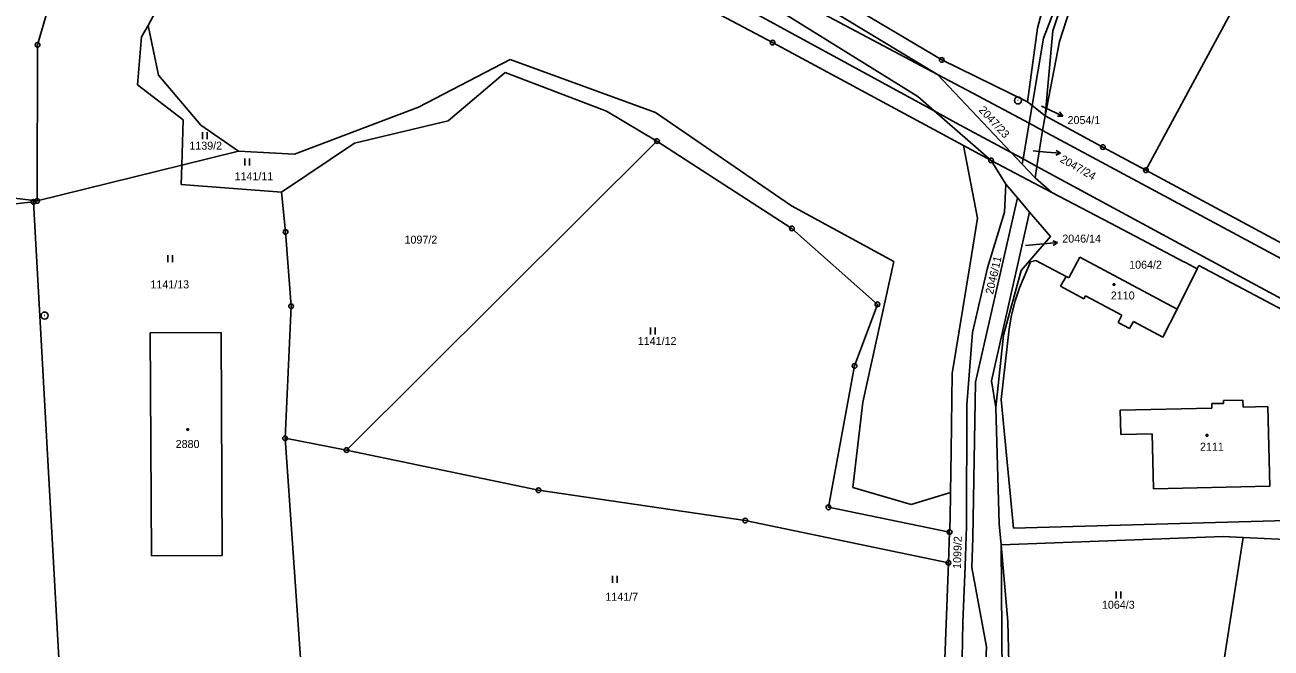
# Model space of a CAD drawing. Extents: x -795483 to -789093, y -1112258 to -1108741.
# Drawn here: x -792862.9 to -792598.2, y -1109150.1 to -1109017.7 of the extents above; entities that cross this region are included whole.
import ezdxf

# ---------------------------------------------------------------- set-up
doc = ezdxf.new("R2010")
doc.units = 0
for name, color, linetype in [('Komunikace', 7, 'Continuous'), ('Vrstva 1', 7, 'Continuous'), ('Vrstva 14', 7, 'Continuous'), ('Vrstva 15', 7, 'Continuous'), ('Vrstva 16', 7, 'Continuous'), ('Vrstva 2', 7, 'Continuous'), ('Vrstva 23', 7, 'Continuous'), ('Vrstva 25', 7, 'Continuous'), ('Vrstva 28', 7, 'Continuous'), ('Vrstva 4', 7, 'Continuous')]:
    doc.layers.add(name, color=color, linetype=linetype)

msp = doc.modelspace()

# ---------------------------------------------------------------- linework, layer by layer
at = {"layer": 'Komunikace'}
for p, q in [((-792647.01, -1109035.02), (-792645.19, -1109035.86)), ((-792648.79, -1109044.49), (-792645.92, -1109044.75)), ((-792650.37, -1109064.6), (-792646.57, -1109064.26))]:
    msp.add_line(p, q, dxfattribs=at)
at = {"layer": 'Vrstva 1'}
for p, q in [((-792587.66, -1108979.67), (-792624.83, -1109048.62)), ((-792836.73, -1109017.87), (-792817.86, -1108982.72)), ((-792745.4, -1108999.52), (-792704.09, -1109021.48)), ((-792644.77, -1109006.9), (-792647.87, -1109018.41)), ((-792641.02, -1109008.1), (-792644.56, -1109019.01)), ((-792711.43, -1109009.23), (-792673.26, -1109032.96)), ((-792669.09, -1109028.24), (-792697.23, -1109011.23)), ((-792694.66, -1109009.4), (-792668.19, -1109025.18)), ((-792642.25, -1109009.29), (-792646.58, -1109020.54)), ((-792643.2, -1109021.26), (-792640.19, -1109011.95)), ((-792836.73, -1109017.87), (-792838.1, -1109020.3)), ((-792836.73, -1109017.87), (-792834.49, -1109028.42)), ((-792647.87, -1109018.41), (-792649.95, -1109034.11)), ((-792644.56, -1109019.01), (-792646.25, -1109037.06)), ((-792838.1, -1109020.3), (-792839, -1109030.49)), ((-792704.09, -1109021.48), (-792663.59, -1109043.36)), ((-792646.58, -1109020.54), (-792649, -1109034.87)), ((-792646.25, -1109037.06), (-792643.2, -1109021.26)), ((-792759.8, -1109025.07), (-792779.26, -1109035.19)), ((-792728.96, -1109036.37), (-792759.8, -1109025.07)), ((-792668.19, -1109025.18), (-792649.95, -1109034.11)), ((-792834.49, -1109028.42), (-792825.5, -1109039.07)), ((-792760.87, -1109027.86), (-792773.01, -1109038.11)), ((-792739.4, -1109036.03), (-792760.87, -1109027.86)), ((-792653.42, -1109044.87), (-792669.09, -1109028.24)), ((-792839, -1109030.49), (-792829.28, -1109037.87)), ((-792779.26, -1109035.19), (-792805.6, -1109045.23)), ((-792673.26, -1109032.96), (-792669.77, -1109036.01)), ((-792649.95, -1109034.11), (-792649, -1109034.87)), ((-792649, -1109034.87), (-792649.64, -1109038.64)), ((-792649, -1109034.87), (-792646.25, -1109037.06)), ((-792728.65, -1109042.41), (-792739.4, -1109036.03)), ((-792700.06, -1109056.21), (-792728.96, -1109036.37)), ((-792669.77, -1109036.01), (-792657.71, -1109046.54)), ((-792646.75, -1109040.19), (-792646.25, -1109037.06)), ((-792646.25, -1109037.06), (-792633.97, -1109043.7)), ((-792829.28, -1109037.87), (-792829.58, -1109047.56)), ((-792825.5, -1109039.07), (-792817.51, -1109044.59)), ((-792773.01, -1109038.11), (-792792.85, -1109042.87)), ((-792649.64, -1109038.64), (-792650.92, -1109046.22)), ((-792647.96, -1109047.82), (-792646.75, -1109040.19)), ((-792792.85, -1109042.87), (-792808.38, -1109053.24)), ((-792794.56, -1109108.09), (-792728.65, -1109042.41)), ((-792728.65, -1109042.41), (-792700.01, -1109060.97)), ((-792817.51, -1109044.59), (-792829.58, -1109047.56)), ((-792805.6, -1109045.23), (-792817.51, -1109044.59)), ((-792663.59, -1109043.36), (-792660.57, -1109058.8)), ((-792663.59, -1109043.36), (-792657.71, -1109046.54)), ((-792651.11, -1109047.32), (-792653.42, -1109044.87)), ((-792633.97, -1109043.7), (-792624.83, -1109048.62)), ((-792829.58, -1109047.56), (-792860.3, -1109055.13)), ((-792829.58, -1109047.56), (-792829.66, -1109051.62)), ((-792657.71, -1109046.54), (-792644.8, -1109053.32)), ((-792657.71, -1109046.54), (-792654.6, -1109051.55)), ((-792650.92, -1109046.22), (-792651.11, -1109047.32)), ((-792651.11, -1109047.32), (-792648.34, -1109050.23)), ((-792648.34, -1109050.23), (-792647.96, -1109047.82)), ((-792648.34, -1109050.23), (-792644.8, -1109053.32)), ((-792624.83, -1109048.62), (-792543.43, -1109092.46)), ((-792808.38, -1109053.24), (-792829.66, -1109051.62)), ((-792808.38, -1109053.24), (-792807.51, -1109061.73)), ((-792654.6, -1109051.55), (-792654.85, -1109057.49)), ((-792654.6, -1109051.55), (-792652.09, -1109054.49)), ((-792644.8, -1109053.32), (-792632.36, -1109059.85)), ((-792861.07, -1109055.36), (-792932.44, -1109062.53)), ((-792860.3, -1109055.13), (-792861.07, -1109055.36)), ((-792861.07, -1109055.36), (-792855.42, -1109156.92)), ((-792678.36, -1109068.02), (-792700.06, -1109056.21)), ((-792661.03, -1109093.67), (-792652.09, -1109054.49)), ((-792652.09, -1109054.49), (-792649.52, -1109057.49)), ((-792660.57, -1109058.8), (-792662.22, -1109068.92)), ((-792654.85, -1109057.49), (-792658.47, -1109069.38)), ((-792657.58, -1109093.34), (-792649.52, -1109057.49)), ((-792649.52, -1109057.49), (-792645.09, -1109062.67)), ((-792700.01, -1109060.97), (-792681.85, -1109077.11)), ((-792806.35, -1109077.51), (-792807.51, -1109061.73)), ((-792645.09, -1109062.67), (-792651.33, -1109069.94)), ((-792684.95, -1109097.9), (-792678.36, -1109068.02)), ((-792662.22, -1109068.92), (-792665.98, -1109091.77)), ((-792658.47, -1109069.38), (-792661.64, -1109083.12)), ((-792649.32, -1109068.07), (-792651.69, -1109073.63)), ((-792648.22, -1109067.82), (-792649.32, -1109068.07)), ((-792641.74, -1109071.16), (-792648.22, -1109067.82)), ((-792641.16, -1109071.47), (-792638.83, -1109067.12)), ((-792638.83, -1109067.12), (-792618.2, -1109078.16)), ((-792618.2, -1109078.16), (-792613.91, -1109069.54)), ((-792613.91, -1109069.54), (-792613.57, -1109068.86)), ((-792613.57, -1109068.86), (-792569.83, -1109092.06)), ((-792651.33, -1109069.94), (-792655.03, -1109083.68)), ((-792642.95, -1109073.28), (-792641.74, -1109071.16)), ((-792641.74, -1109071.16), (-792641.16, -1109071.47)), ((-792651.69, -1109073.63), (-792652.58, -1109076.39)), ((-792637.99, -1109075.93), (-792642.95, -1109073.28)), ((-792807.63, -1109105.58), (-792806.35, -1109077.51)), ((-792681.85, -1109077.11), (-792686.7, -1109090.18)), ((-792652.58, -1109076.39), (-792653.35, -1109079.41)), ((-792637.65, -1109075.3), (-792637.99, -1109075.93)), ((-792629.94, -1109079.42), (-792637.65, -1109075.3)), ((-792653.35, -1109079.41), (-792653.87, -1109082.33)), ((-792630.75, -1109080.94), (-792629.94, -1109079.42)), ((-792621.26, -1109084.05), (-792618.2, -1109078.16)), ((-792653.87, -1109082.33), (-792655.55, -1109097.35)), ((-792628.29, -1109082.26), (-792630.75, -1109080.94)), ((-792627.48, -1109080.73), (-792628.29, -1109082.26)), ((-792621.26, -1109084.05), (-792627.48, -1109080.73)), ((-792821.23, -1109083.06), (-792836.25, -1109083.13)), ((-792836.25, -1109083.13), (-792835.99, -1109130.52)), ((-792820.99, -1109130.45), (-792821.23, -1109083.06)), ((-792661.64, -1109083.12), (-792662.84, -1109098.47)), ((-792655.03, -1109083.68), (-792656.71, -1109099.06)), ((-792686.7, -1109090.18), (-792692.25, -1109120.24)), ((-792665.98, -1109091.77), (-792666.2, -1109108.37)), ((-792657.58, -1109093.34), (-792656.71, -1109099.06)), ((-792661.56, -1109126.69), (-792661.03, -1109093.67)), ((-792687.08, -1109116.01), (-792684.95, -1109097.9)), ((-792662.84, -1109098.47), (-792662.89, -1109124.4)), ((-792655.55, -1109097.35), (-792652.94, -1109124.7)), ((-792608.32, -1109098.15), (-792610.82, -1109098.21)), ((-792610.82, -1109098.21), (-792610.8, -1109099.14)), ((-792604.24, -1109097.45), (-792608.34, -1109097.55)), ((-792608.34, -1109097.55), (-792608.32, -1109098.15)), ((-792604.2, -1109098.98), (-792604.24, -1109097.45)), ((-792656.71, -1109099.06), (-792655.97, -1109123.77)), ((-792610.8, -1109099.14), (-792630.28, -1109099.62)), ((-792630.28, -1109099.62), (-792630.16, -1109104.78)), ((-792598.92, -1109098.85), (-792604.2, -1109098.98)), ((-792598.49, -1109115.76), (-792598.92, -1109098.85)), ((-792807.63, -1109105.58), (-792794.56, -1109108.09)), ((-792804.35, -1109152.3), (-792807.63, -1109105.58)), ((-792630.16, -1109104.78), (-792623.46, -1109104.62)), ((-792623.46, -1109104.62), (-792623.19, -1109116.33)), ((-792794.56, -1109108.09), (-792753.81, -1109116.61)), ((-792666.2, -1109108.37), (-792666.32, -1109117.11)), ((-792753.81, -1109116.61), (-792709.91, -1109123.04)), ((-792674.68, -1109119.65), (-792687.08, -1109116.01)), ((-792666.32, -1109117.11), (-792674.68, -1109119.65)), ((-792666.4, -1109122.86), (-792666.32, -1109117.11)), ((-792623.19, -1109116.33), (-792598.49, -1109115.76)), ((-792692.25, -1109120.24), (-792666.5, -1109125.5)), ((-792709.91, -1109123.04), (-792666.75, -1109132)), ((-792666.4, -1109122.86), (-792666.5, -1109125.5)), ((-792662.89, -1109124.4), (-792662.97, -1109126.35)), ((-792655.97, -1109123.77), (-792655.57, -1109128.22)), ((-792652.94, -1109124.7), (-792594.88, -1109123.01)), ((-792666.5, -1109125.5), (-792666.75, -1109132)), ((-792662.97, -1109126.35), (-792663.23, -1109132.73)), ((-792661.82, -1109133.02), (-792661.56, -1109126.69)), ((-792655.57, -1109128.22), (-792608.42, -1109126.44)), ((-792610.28, -1109165.84), (-792604.16, -1109126.64)), ((-792608.42, -1109126.44), (-792604.16, -1109126.64)), ((-792604.16, -1109126.64), (-792550.37, -1109129.22)), ((-792835.99, -1109130.52), (-792820.99, -1109130.45)), ((-792655.3, -1109160.46), (-792655.57, -1109128.22)), ((-792654.12, -1109144.49), (-792655.57, -1109128.22)), ((-792668.19, -1109169.01), (-792666.75, -1109132)), ((-792663.23, -1109132.73), (-792663.71, -1109144.71)), ((-792658.68, -1109149.87), (-792661.82, -1109133.02)), ((-792663.71, -1109144.71), (-792664.06, -1109163.87)), ((-792654.12, -1109144.49), (-792653.78, -1109158.67)), ((-792658.68, -1109149.87), (-792659.17, -1109160.39))]:
    msp.add_line(p, q, dxfattribs=at)
msp.add_lwpolyline([(-792632.36, -1109059.85), (-792616.75, -1109068.05), (-792616.31, -1109068.28), (-792613.91, -1109069.54)], dxfattribs=at)
at = {"layer": 'Vrstva 16'}
for p, q in [((-792645.19, -1109035.86), (-792642.46, -1109037.11)), ((-792642.46, -1109037.11), (-792643.58, -1109037.15)), ((-792642.46, -1109037.11), (-792643.16, -1109036.24)), ((-792645.92, -1109044.75), (-792642.93, -1109045.02)), ((-792642.93, -1109045.02), (-792643.97, -1109045.43)), ((-792642.93, -1109045.02), (-792643.88, -1109044.44)), ((-792646.57, -1109064.26), (-792643.58, -1109063.99)), ((-792643.58, -1109063.99), (-792644.62, -1109063.58)), ((-792643.58, -1109063.99), (-792644.53, -1109064.58))]:
    msp.add_line(p, q, dxfattribs=at)
at = {"layer": 'Vrstva 2'}
for p, q in [((-792669.77, -1109036.01), (-792732.74, -1109001.63)), ((-792669.09, -1109028.24), (-792718.94, -1109001.78)), ((-792661.57, -1109032.23), (-792669.09, -1109028.24)), ((-792661.57, -1109032.23), (-792649.64, -1109038.64)), ((-792665.17, -1109038.52), (-792669.77, -1109036.01)), ((-792665.17, -1109038.52), (-792653.42, -1109044.87)), ((-792649.64, -1109038.64), (-792646.75, -1109040.19)), ((-792646.75, -1109040.19), (-792598.77, -1109065.95)), ((-792653.42, -1109044.87), (-792650.92, -1109046.22)), ((-792650.92, -1109046.22), (-792647.96, -1109047.82)), ((-792647.96, -1109047.82), (-792602.31, -1109072.51)), ((-792598.77, -1109065.95), (-792531.06, -1109102.91)), ((-792602.31, -1109072.51), (-792560.78, -1109094.99))]:
    msp.add_line(p, q, dxfattribs=at)
at = {"layer": 'Vrstva 23'}
for p, q in [((-792825.19, -1109042.04), (-792825.19, -1109040.54)), ((-792824.19, -1109040.54), (-792824.19, -1109042.04)), ((-792816.18, -1109047.64), (-792816.18, -1109046.14)), ((-792815.18, -1109046.14), (-792815.18, -1109047.64)), ((-792832.55, -1109068.17), (-792832.55, -1109066.67)), ((-792831.55, -1109066.67), (-792831.55, -1109068.17)), ((-792730.05, -1109083.55), (-792730.05, -1109082.05)), ((-792729.05, -1109082.05), (-792729.05, -1109083.55)), ((-792738.09, -1109136.31), (-792738.09, -1109134.81)), ((-792737.09, -1109134.81), (-792737.09, -1109136.31)), ((-792631.13, -1109139.59), (-792631.13, -1109138.09)), ((-792630.13, -1109138.09), (-792630.13, -1109139.59))]:
    msp.add_line(p, q, dxfattribs=at)
at = {"layer": 'Vrstva 25'}
for p, q in [((-792631.75, -1109072.77), (-792631.45, -1109072.77)), ((-792631.75, -1109073.07), (-792631.75, -1109072.77)), ((-792631.45, -1109073.07), (-792631.75, -1109073.07)), ((-792631.45, -1109072.77), (-792631.45, -1109073.07)), ((-792828.46, -1109103.58), (-792828.16, -1109103.58)), ((-792828.46, -1109103.88), (-792828.46, -1109103.58)), ((-792828.16, -1109103.88), (-792828.46, -1109103.88)), ((-792828.16, -1109103.58), (-792828.16, -1109103.88)), ((-792612, -1109104.8), (-792611.7, -1109104.8)), ((-792612, -1109105.1), (-792612, -1109104.8)), ((-792611.7, -1109105.1), (-792612, -1109105.1)), ((-792611.7, -1109104.8), (-792611.7, -1109105.1))]:
    msp.add_line(p, q, dxfattribs=at)
at = {"layer": 'Vrstva 28'}
for centre, radius in [((-792860.2, -1109021.98), 0.5), ((-792860.2, -1109021.98), 0.01), ((-792704.09, -1109021.48), 0.5), ((-792704.09, -1109021.48), 0.01), ((-792668.19, -1109025.18), 0.5), ((-792668.19, -1109025.18), 0.01), ((-792652, -1109033.78), 0.75), ((-792652, -1109033.78), 0.01), ((-792728.65, -1109042.41), 0.5), ((-792728.65, -1109042.41), 0.01), ((-792633.97, -1109043.7), 0.5), ((-792633.97, -1109043.7), 0.01), ((-792657.71, -1109046.54), 0.5), ((-792657.71, -1109046.54), 0.01), ((-792624.83, -1109048.62), 0.5), ((-792624.83, -1109048.62), 0.01), ((-792861.07, -1109055.36), 0.5), ((-792861.07, -1109055.36), 0.01), ((-792860.3, -1109055.13), 0.5), ((-792860.3, -1109055.13), 0.01), ((-792807.51, -1109061.73), 0.5), ((-792700.01, -1109060.97), 0.5), ((-792700.01, -1109060.97), 0.01), ((-792807.51, -1109061.73), 0.01), ((-792806.35, -1109077.51), 0.5), ((-792806.35, -1109077.51), 0.01), ((-792681.85, -1109077.11), 0.5), ((-792681.85, -1109077.11), 0.01), ((-792858.7, -1109079.49), 0.75), ((-792858.7, -1109079.49), 0.01), ((-792686.7, -1109090.18), 0.5), ((-792686.7, -1109090.18), 0.01), ((-792807.63, -1109105.58), 0.5), ((-792807.63, -1109105.58), 0.01), ((-792794.56, -1109108.09), 0.5), ((-792794.56, -1109108.09), 0.01), ((-792753.81, -1109116.61), 0.5), ((-792753.81, -1109116.61), 0.01), ((-792692.25, -1109120.24), 0.5), ((-792709.91, -1109123.04), 0.5), ((-792692.25, -1109120.24), 0.01), ((-792709.91, -1109123.04), 0.01), ((-792666.5, -1109125.5), 0.5), ((-792666.5, -1109125.5), 0.01), ((-792666.75, -1109132), 0.5), ((-792666.75, -1109132), 0.01)]:
    msp.add_circle(centre, radius, dxfattribs=at)
at = {"layer": 'Vrstva 4'}
msp.add_line((-792900.94, -1109050.41), (-792860.3, -1109055.13), dxfattribs=at)
msp.add_lwpolyline([(-792860.3, -1109055.13), (-792860.2, -1109021.98), (-792847.06, -1108976.85), (-792836.4, -1108973.21)], dxfattribs=at)

# ---------------------------------------------------------------- texts
at = {"layer": 'Vrstva 14'}
for s, rotation, p in [('2047/23', 312.7284, (-792660.44, -1109035.92)), ('1139/2', 0.1695, (-792827.95, -1109044.25)), ('2046/11', 77.1528, (-792657.28, -1109075.1)), ('1099/2', 88.4074, (-792664.1, -1109133.34))]:
    msp.add_text(s, height=1.7, rotation=rotation, dxfattribs=at).set_placement(p)
for s, height, p in [('2054/1', 0.1, (-792647.01, -1109035.02)), ('2047/24', 0.1, (-792648.79, -1109044.49)), ('1141/11', 1.7, (-792818.35, -1109050.74)), ('1097/2', 1.7, (-792782.26, -1109064.21)), ('2046/14', 0.1, (-792650.37, -1109064.6)), ('1064/2', 1.7, (-792628.38, -1109069.54)), ('1141/13', 1.7, (-792836.22, -1109073.72)), ('1141/12', 1.7, (-792732.73, -1109085.75)), ('1141/7', 1.7, (-792739.61, -1109140.1)), ('1064/3', 1.7, (-792634.16, -1109141.79))]:
    msp.add_text(s, height=height, dxfattribs=at).set_placement(p)
at = {"layer": 'Vrstva 15'}
for s, p in [('2110', (-792632.27, -1109076.08)), ('2880', (-792830.86, -1109107.64)), ('2111', (-792613.34, -1109108.21))]:
    msp.add_text(s, height=1.7, dxfattribs=at).set_placement(p)
at = {"layer": 'Vrstva 16'}
for s, p in [('2054/1', (-792641.46, -1109038.81)), ('2046/14', (-792642.58, -1109063.99))]:
    msp.add_text(s, height=1.7, dxfattribs=at).set_placement(p)
msp.add_text('2047/24', height=1.7, rotation=330.3665, dxfattribs=at).set_placement((-792643.23, -1109046.74))

doc.saveas('drawing.dxf')
